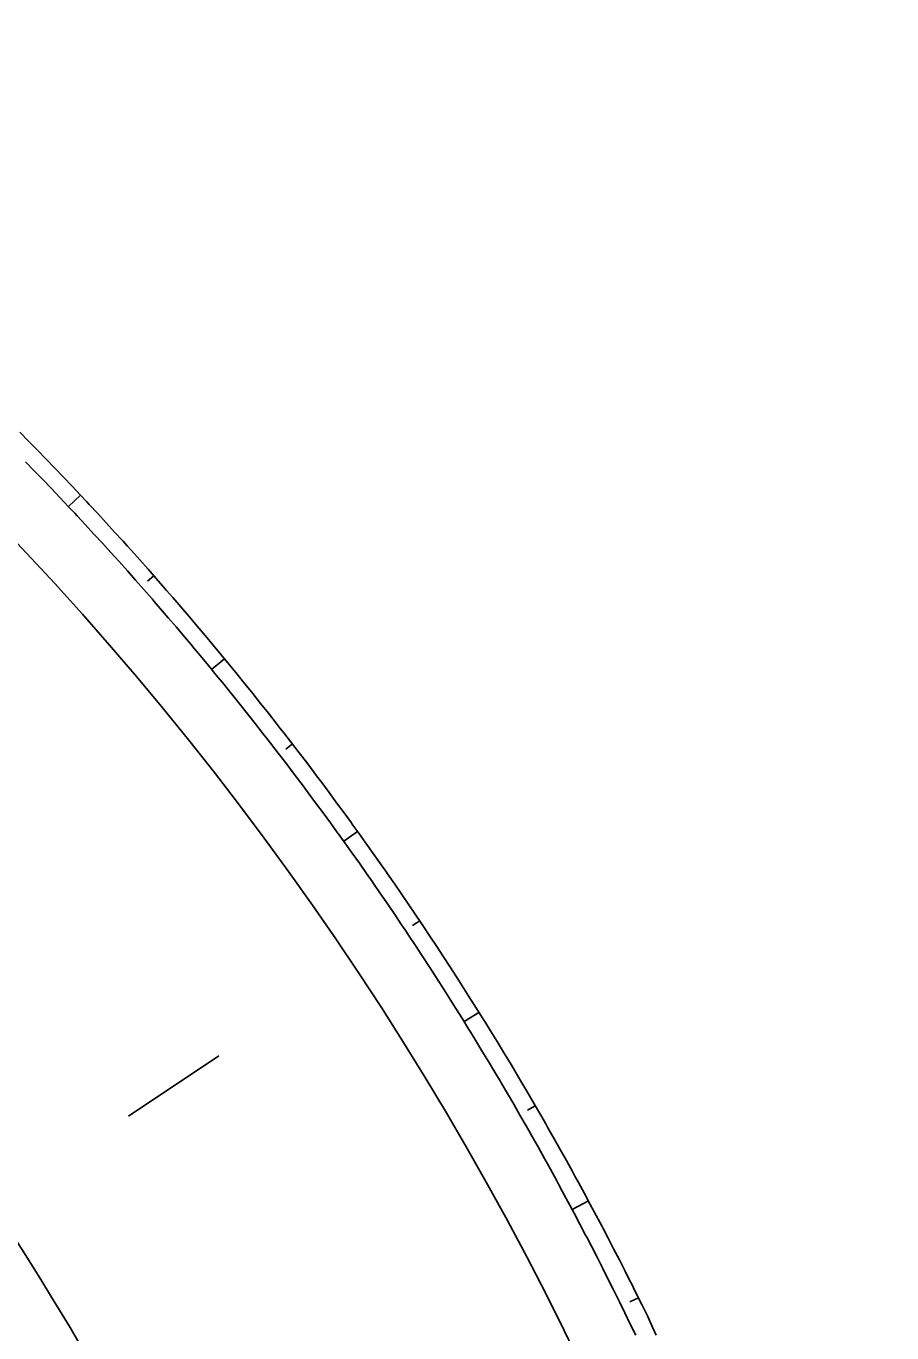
# Model space of a CAD drawing. Extents: x 6503541 to 6503743, y 5888004 to 5888145.
# Drawn here: x 6503702.786 to 6503703.169, y 5888106.009 to 5888106.588 of the extents above; entities that cross this region are included whole.
import ezdxf

# ---------------------------------------------------------------- set-up
doc = ezdxf.new("R2010")
doc.units = 0
doc.layers.add('12', color=7, linetype='Continuous')

msp = doc.modelspace()

# ---------------------------------------------------------------- linework, layer by layer
at = {"layer": '12'}
for points in [[(6503703.0645, 5888106.00796), (6503703.06293, 5888106.01153), (6503703.06058, 5888106.01655), (6503703.05814, 5888106.02152), (6503703.05568, 5888106.02649), (6503703.0532, 5888106.03144), (6503703.05305, 5888106.03174), (6503703.0507, 5888106.03639), (6503703.04819, 5888106.04133), (6503703.04565, 5888106.04626), (6503703.0431, 5888106.05118), (6503703.04099, 5888106.05522), (6503703.04053, 5888106.05609), (6503703.03794, 5888106.06099), (6503703.03533, 5888106.06588), (6503703.03271, 5888106.07076), (6503703.03006, 5888106.07563), (6503703.0285, 5888106.07847), (6503703.0274, 5888106.08049), (6503703.02472, 5888106.08534), (6503703.02202, 5888106.09017), (6503703.0193, 5888106.095), (6503703.01656, 5888106.09982), (6503703.0156, 5888106.1015), (6503703.01381, 5888106.10463), (6503703.01103, 5888106.10943), (6503703.00824, 5888106.11421), (6503703.00544, 5888106.11899), (6503703.00261, 5888106.12376), (6503703.00229, 5888106.12429), (6503702.99977, 5888106.12851), (6503702.9969, 5888106.13326), (6503702.99402, 5888106.13799), (6503702.99113, 5888106.14271), (6503702.98858, 5888106.14683), (6503702.98821, 5888106.14742), (6503702.98528, 5888106.15212), (6503702.98233, 5888106.15681), (6503702.97936, 5888106.16149), (6503702.97638, 5888106.16616), (6503702.97446, 5888106.16913), (6503702.97337, 5888106.17081), (6503702.97035, 5888106.17546), (6503702.96732, 5888106.18009), (6503702.96426, 5888106.18471), (6503702.96119, 5888106.18932), (6503702.95995, 5888106.19117), (6503702.9581, 5888106.19392), (6503702.955, 5888106.19851), (6503702.95187, 5888106.20308), (6503702.94873, 5888106.20765), (6503702.94557, 5888106.2122), (6503702.94505, 5888106.21294), (6503702.9424, 5888106.21674), (6503702.93921, 5888106.22126), (6503702.936, 5888106.22578), (6503702.93277, 5888106.23028), (6503702.92977, 5888106.23445), (6503702.92953, 5888106.23477), (6503702.92627, 5888106.23925), (6503702.923, 5888106.24372), (6503702.9197, 5888106.24818), (6503702.9164, 5888106.25262), (6503702.9141, 5888106.25568), (6503702.91307, 5888106.25705), (6503702.90973, 5888106.26146), (6503702.90637, 5888106.26587), (6503702.90299, 5888106.27026), (6503702.8996, 5888106.27464), (6503702.89806, 5888106.27662), (6503702.89619, 5888106.27901), (6503702.89277, 5888106.28336), (6503702.88933, 5888106.2877), (6503702.88587, 5888106.29203), (6503702.8824, 5888106.29634), (6503702.88165, 5888106.29727), (6503702.87891, 5888106.30064), (6503702.87541, 5888106.30493), (6503702.87188, 5888106.30921), (6503702.86835, 5888106.31347), (6503702.86487, 5888106.31763), (6503702.86479, 5888106.31772), (6503702.86123, 5888106.32195), (6503702.85764, 5888106.32618), (6503702.85404, 5888106.33038), (6503702.85042, 5888106.33458), (6503702.84773, 5888106.33769), (6503702.84679, 5888106.33876), (6503702.84314, 5888106.34293), (6503702.83948, 5888106.34708), (6503702.8358, 5888106.35122), (6503702.83211, 5888106.35535), (6503702.83023, 5888106.35743), (6503702.8284, 5888106.35946), (6503702.82467, 5888106.36356), (6503702.82093, 5888106.36765), (6503702.81718, 5888106.37172), (6503702.81341, 5888106.37578), (6503702.81239, 5888106.37686), (6503702.80962, 5888106.37982), (6503702.80582, 5888106.38385), (6503702.80201, 5888106.38786), (6503702.79817, 5888106.39186), (6503702.79433, 5888106.39585), (6503702.7942, 5888106.39597), (6503702.79047, 5888106.39982), (6503702.78659, 5888106.40377), (6503702.7827, 5888106.40772)], [(6503703.05542, 5888106.00794), (6503703.05303, 5888106.0129), (6503703.05063, 5888106.01786), (6503703.04821, 5888106.02281), (6503703.04576, 5888106.02775), (6503703.04562, 5888106.02805), (6503703.0433, 5888106.03268), (6503703.04082, 5888106.0376), (6503703.03833, 5888106.04252), (6503703.03581, 5888106.04742), (6503703.03372, 5888106.05144), (6503703.03327, 5888106.05231), (6503703.03072, 5888106.05719), (6503703.02814, 5888106.06207), (6503703.02555, 5888106.06693), (6503703.02294, 5888106.07178), (6503703.02141, 5888106.07462), (6503703.02031, 5888106.07662), (6503703.01767, 5888106.08146), (6503703.015, 5888106.08628), (6503703.01232, 5888106.09109), (6503703.00962, 5888106.0959), (6503703.00867, 5888106.09757), (6503703.00689, 5888106.10069), (6503703.00416, 5888106.10547), (6503703.0014, 5888106.11024), (6503702.99862, 5888106.115), (6503702.99583, 5888106.11975), (6503702.99552, 5888106.12028), (6503702.99302, 5888106.12449), (6503702.99019, 5888106.12922), (6503702.98734, 5888106.13394), (6503702.98448, 5888106.13864), (6503702.98195, 5888106.14275), (6503702.98159, 5888106.14334), (6503702.97869, 5888106.14802), (6503702.97577, 5888106.1527), (6503702.97283, 5888106.15736), (6503702.96988, 5888106.16201), (6503702.96798, 5888106.16497), (6503702.96691, 5888106.16665), (6503702.96392, 5888106.17128), (6503702.96091, 5888106.1759), (6503702.95788, 5888106.1805), (6503702.95484, 5888106.1851), (6503702.95361, 5888106.18694), (6503702.95178, 5888106.18968), (6503702.9487, 5888106.19425), (6503702.9456, 5888106.19881), (6503702.94249, 5888106.20336), (6503702.93936, 5888106.20789), (6503702.93885, 5888106.20864), (6503702.93621, 5888106.21241), (6503702.93305, 5888106.21693), (6503702.92987, 5888106.22142), (6503702.92667, 5888106.22591), (6503702.92369, 5888106.23006), (6503702.92345, 5888106.23039), (6503702.92022, 5888106.23485), (6503702.91697, 5888106.2393), (6503702.9137, 5888106.24374), (6503702.91042, 5888106.24816), (6503702.90814, 5888106.25121), (6503702.90711, 5888106.25257), (6503702.9038, 5888106.25697), (6503702.90046, 5888106.26136), (6503702.89711, 5888106.26573), (6503702.89374, 5888106.2701), (6503702.89221, 5888106.27207), (6503702.89036, 5888106.27444), (6503702.88696, 5888106.27878), (6503702.88354, 5888106.2831), (6503702.8801, 5888106.28741), (6503702.87665, 5888106.29171), (6503702.8759, 5888106.29264), (6503702.87319, 5888106.29599), (6503702.8697, 5888106.30026), (6503702.8662, 5888106.30452), (6503702.86269, 5888106.30876), (6503702.85923, 5888106.3129), (6503702.85915, 5888106.31299), (6503702.85561, 5888106.31721), (6503702.85204, 5888106.32141), (6503702.84846, 5888106.3256), (6503702.84487, 5888106.32977), (6503702.84218, 5888106.33287), (6503702.84125, 5888106.33393), (6503702.83763, 5888106.33808), (6503702.83398, 5888106.34222), (6503702.83032, 5888106.34634), (6503702.82665, 5888106.35044), (6503702.82478, 5888106.35251), (6503702.82296, 5888106.35453), (6503702.81925, 5888106.35861), (6503702.81553, 5888106.36268), (6503702.81179, 5888106.36672), (6503702.80804, 5888106.37076), (6503702.80702, 5888106.37184), (6503702.80427, 5888106.37478), (6503702.80048, 5888106.37879), (6503702.79669, 5888106.38278), (6503702.79287, 5888106.38676), (6503702.78904, 5888106.39072), (6503702.78892, 5888106.39084), (6503702.7852, 5888106.39467)], [(6503702.80959, 5888106.37985), (6503702.80422, 5888106.3748)], [(6503702.84205, 5888106.34417), (6503702.8393, 5888106.34174)], [(6503702.87334, 5888106.30744), (6503702.86764, 5888106.30275)], [(6503702.90341, 5888106.26972), (6503702.90046, 5888106.26745)], [(6503702.93224, 5888106.23103), (6503702.92612, 5888106.22664)], [(6503702.95979, 5888106.19142), (6503702.95661, 5888106.1893)], [(6503702.98603, 5888106.15092), (6503702.97942, 5888106.14682)], [(6503702.87077, 5888106.13165), (6503702.83084, 5888106.105)], [(6503703.01094, 5888106.10959), (6503703.00748, 5888106.1076)], [(6503703.03448, 5888106.06746), (6503703.02729, 5888106.06363)], [(6503703.05663, 5888106.02456), (6503703.05288, 5888106.02273)]]:
    msp.add_lwpolyline(points, dxfattribs=at)
for radius, start, end in [(1.416, 322.92795, 58.08457), (1.224, 335.5823, 58.04976)]:
    msp.add_arc((6503701.75287, 5888105.38557), radius, start, end, dxfattribs=at)

doc.saveas('drawing.dxf')
